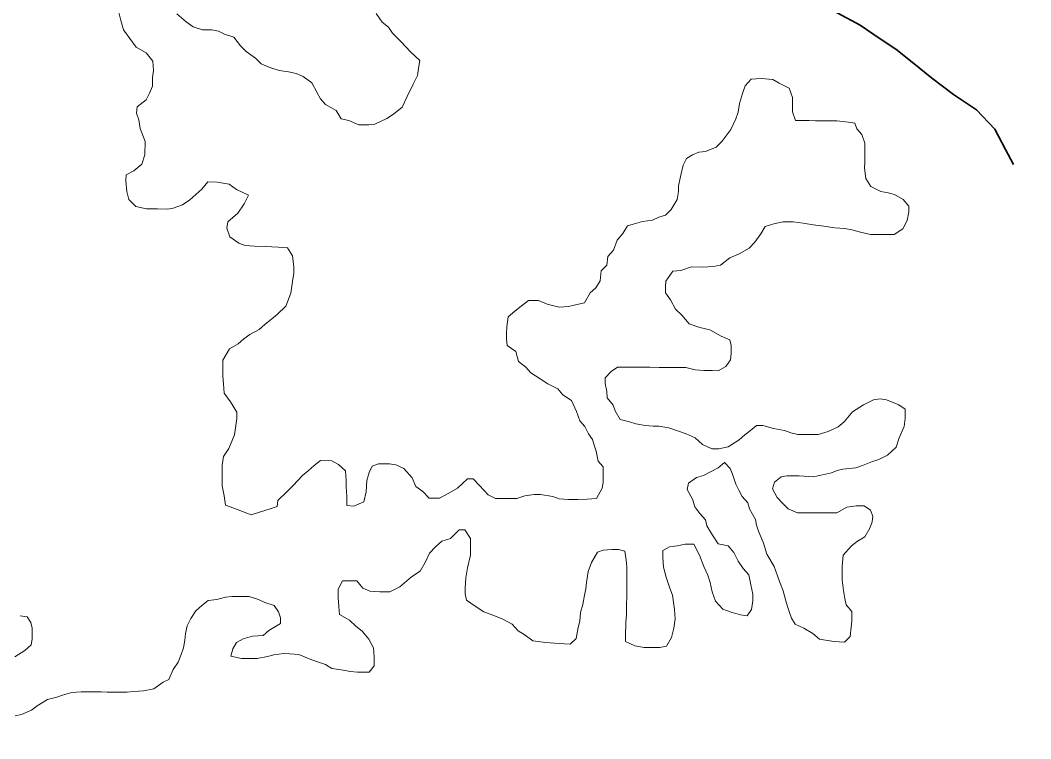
# Model space of a CAD drawing. Extents: x -1643653 to 4543381, y 1624270 to 13878484.
# Drawn here: x 588518 to 589223, y 8907694 to 8908195 of the extents above; entities that cross this region are included whole.
import ezdxf

# ---------------------------------------------------------------- set-up
doc = ezdxf.new("R2010")
doc.units = 0
doc.header["$LTSCALE"] = 200
doc.linetypes.add('LONG_DASH_SHORT_DASH', pattern=[9.9, 6, -1.2, 1.5, -1.2])
doc.layers.add('1', color=7, linetype='Continuous', lineweight=13)
doc.layers.add('6', color=7, linetype='Continuous', lineweight=13)

msp = doc.modelspace()

# ---------------------------------------------------------------- linework, layer by layer
at = {"layer": '1', "lineweight": 25}
msp.add_spline([(814781, 9009175.5), (814787.2, 9009173.4), (814796.9, 9009173.4), (814799.4, 9009172.4), (814805.1, 9009174.5), (814805.6, 9009176.5), (814811.7, 9009179.5), (814811.7, 9009179.5), (814801.5, 9009181), (814790.7, 9009181.5), (814784.1, 9009183.1), (814777.4, 9009185.1), (814778.4, 9009175.5)], degree=3, dxfattribs=at)
at = {"layer": '6'}
for points in [[(588587.1, 8908201.4), (588588.6, 8908194.9), (588590.5, 8908188.4), (588595, 8908182.4), (588599.4, 8908176.3), (588606.4, 8908172.3), (588610.9, 8908166.7), (588611.3, 8908160.2), (588610.8, 8908155.2), (588610.7, 8908149.2), (588608.7, 8908144.2), (588606.2, 8908139.7), (588600.1, 8908134.8), (588599.6, 8908130.3), (588601.1, 8908125.8), (588602, 8908119.7), (588605.5, 8908110.7), (588605.4, 8908101.2), (588603.3, 8908094.7), (588597.8, 8908090.2), (588592.3, 8908087.3), (588592.2, 8908083.2), (588592.7, 8908075.7), (588594.1, 8908070.2), (588599.1, 8908065.2), (588606.6, 8908063.6), (588614.1, 8908063.6), (588621.1, 8908063.5), (588625.1, 8908064), (588631.6, 8908066.5), (588636.7, 8908069.9), (588645.2, 8908077.4), (588649.2, 8908082.4), (588655.8, 8908082.3), (588664.2, 8908080.8), (588669.2, 8908077.2), (588677.7, 8908073.2), (588674.7, 8908067.2), (588670.1, 8908060.7), (588663.1, 8908054.7), (588662.5, 8908050.2), (588664.5, 8908044.2), (588670.9, 8908039.7), (588675.4, 8908038.1), (588681.9, 8908037.6), (588689.4, 8908037.5), (588698.4, 8908037), (588704.9, 8908036.4)], [(588766.7, 8908199.8), (588770.7, 8908193.7), (588775.1, 8908190.2), (588778.1, 8908186.2), (588784.1, 8908180.1), (588790.5, 8908173.1), (588797, 8908167), (588796.4, 8908163), (588795.4, 8908156.5), (588792.3, 8908150.5), (588788.3, 8908142), (588784.7, 8908134.6), (588778.7, 8908129.6), (588774.1, 8908126.6), (588765.6, 8908122.7), (588761.6, 8908122.2), (588754.6, 8908122.2), (588747.6, 8908125.3), (588742.1, 8908126.3), (588738.7, 8908132.3), (588731.2, 8908136.4), (588727.7, 8908140.4), (588725.3, 8908145), (588721.8, 8908151.5), (588715.8, 8908156), (588710.9, 8908158.1), (588705.4, 8908159.1), (588698.9, 8908160.2), (588692.4, 8908162.2), (588686.4, 8908164.7), (588682.4, 8908168.8), (588676, 8908173.3), (588672, 8908177.4), (588667.5, 8908183.4), (588661, 8908185.4), (588656.6, 8908187.5), (588652.1, 8908188.5), (588645.6, 8908188.5), (588639.1, 8908190.6), (588634.1, 8908194.1), (588627.6, 8908199.7)], [(588968.2, 8908059.2), (588972.2, 8908063.2), (588976.3, 8908070.2), (588977.3, 8908075.7), (588977.4, 8908079.7), (588978.9, 8908087.2), (588980.5, 8908094.2), (588983, 8908098.7), (588987, 8908101.2), (588991.6, 8908103.1), (588996.1, 8908103.6), (589003.6, 8908106.6), (589007.6, 8908110.5), (589013.7, 8908119), (589017.2, 8908126.5), (589018.8, 8908131), (589019.8, 8908137), (589021.9, 8908144), (589023.9, 8908149.5), (589028, 8908154), (589035, 8908154.4), (589043, 8908153.9), (589047.5, 8908151.3), (589054.4, 8908147.8), (589056.9, 8908141.3), (589056.8, 8908136.8), (589056.8, 8908131.2), (589058.8, 8908125.2), (589063.3, 8908125.2), (589068.3, 8908125.2), (589072.8, 8908125.1), (589080.8, 8908125.1), (589087.8, 8908125), (589095.8, 8908124), (589100.3, 8908123.4), (589101.7, 8908119.4), (589105.2, 8908115.4), (589107.2, 8908109.4), (589107.1, 8908102.4), (589107.1, 8908096.4), (589107, 8908091.9), (589108, 8908084.8), (589111.4, 8908079.3), (589118.4, 8908075.8), (589123.4, 8908074.7), (589127.9, 8908073.7), (589133.9, 8908070.2), (589137.8, 8908065.6), (589137.8, 8908061.6), (589136.8, 8908055.6), (589133.7, 8908049.6), (589127.7, 8908045.7), (589123.7, 8908045.7), (589117.2, 8908045.7), (589111.2, 8908045.8), (589104.2, 8908047.3), (589098.2, 8908048.9), (589093.2, 8908049.9), (589086.2, 8908050.4), (589078.7, 8908051.5), (589071.2, 8908052.5), (589064.2, 8908053.6), (589057.2, 8908054.6), (589050.2, 8908054.7), (589043.7, 8908053.2), (589037.7, 8908051.3), (589034.7, 8908046.3), (589030.6, 8908040.3), (589026.6, 8908036.3), (589019.5, 8908032.3), (589013, 8908029.4), (589006.5, 8908024.4), (589001.5, 8908023.5), (588994, 8908023), (588986.5, 8908023.1), (588978.9, 8908020.6), (588973.4, 8908020.1), (588968.4, 8908013.2), (588968.3, 8908009.2), (588968.3, 8908005.2), (588971.8, 8908000.1), (588975.2, 8907993.6), (588979.7, 8907989.6), (588984.7, 8907983.5), (588992.1, 8907981), (588999.1, 8907979.4), (589007.1, 8907974.9), (589013.1, 8907972.3), (589014.1, 8907968.3), (589014, 8907962.8), (589013.5, 8907958.3), (589010.4, 8907953.8), (589004.9, 8907950.8), (589000.9, 8907950.9), (588994.9, 8907950.9), (588988.9, 8907951.4), (588982.4, 8907953), (588974.9, 8907953), (588968.4, 8907953.1), (588963.9, 8907953.1), (588957.4, 8907953.2)], [(588679.5, 8907850.3), (588693.5, 8907854.8), (588697.6, 8907856.2), (588698.1, 8907860.2), (588704.6, 8907866.7), (588708.7, 8907870.7), (588715.2, 8907877.7), (588719.2, 8907881.1), (588723.3, 8907884.6), (588727.8, 8907888.1), (588735.8, 8907888), (588740.3, 8907885.5), (588745.3, 8907880.9), (588745.7, 8907874.4), (588745.7, 8907869.9), (588746.1, 8907863.4), (588746.1, 8907856.9), (588751.1, 8907856.4), (588758.1, 8907859.3), (588759.7, 8907866.3), (588760.2, 8907874.3), (588761.8, 8907879.8), (588763.8, 8907884.3), (588768.3, 8907885.8), (588775.8, 8907885.8), (588780.3, 8907885.2), (588785.8, 8907882.7), (588791.8, 8907876.1), (588794.2, 8907870.1), (588799.2, 8907866.6), (588803.6, 8907862), (588810.7, 8907862), (588817.2, 8907865.5), (588823.2, 8907868.9), (588830.3, 8907875.4), (588834.3, 8907875.4), (588838.7, 8907870.8), (588844.7, 8907864.3), (588849.7, 8907861.7), (588854.2, 8907861.7), (588858.2, 8907861.7), (588864.7, 8907861.6), (588870.2, 8907863.6), (588876.7, 8907864.6), (588881.2, 8907864.5), (588889.7, 8907863), (588894.2, 8907861.4), (588900.7, 8907860.9), (588907.2, 8907860.9), (588913.7, 8907861.3), (588920.2, 8907861.8), (588924.2, 8907868.8), (588924.8, 8907872.8), (588924.8, 8907877.3), (588924.9, 8907883.8), (588921.4, 8907887.8), (588920, 8907894.8), (588918.5, 8907898.8), (588917.5, 8907902.8), (588914.5, 8907906.9), (588912.1, 8907911.9), (588908.6, 8907915.9), (588906.2, 8907922.4), (588902.7, 8907930), (588896.7, 8907934), (588893.3, 8907938.1), (588886.3, 8907941.6), (588880.8, 8907945.2), (588874.3, 8907949.2), (588870.9, 8907953.2), (588865.9, 8907957.3), (588864, 8907964.3), (588858, 8907968.3), (588857.5, 8907972.8), (588857.5, 8907976.8), (588857.6, 8907981.3), (588858.6, 8907988.4), (588863.2, 8907992.3), (588867.7, 8907995.8), (588872.7, 8907999.8), (588879.7, 8907999.7), (588885.7, 8907997.2), (588894.2, 8907995.1), (588900.7, 8907995.6), (588904.7, 8907996.6), (588911.7, 8907998), (588915.8, 8908005), (588919.8, 8908008.5), (588922.8, 8908013.5), (588923.4, 8908020.5), (588927.4, 8908024.4), (588928, 8908030.5), (588932, 8908034.9), (588934.6, 8908041.9), (588938.6, 8908046.4), (588941.7, 8908051.9), (588945.7, 8908052.9), (588952.2, 8908054.8), (588959.2, 8908055.8), (588963.7, 8908057.8), (588968.2, 8908059.2)], [(588704.9, 8908036.4), (588708.4, 8908030.9), (588709.3, 8908022.9), (588709.3, 8908018.9), (588708.2, 8908012.9), (588707.2, 8908004.9), (588703.6, 8907995.9), (588697.6, 8907989.9), (588689, 8907983), (588685, 8907979.5), (588678.5, 8907976), (588674.4, 8907973.1), (588670.4, 8907969.6), (588664.4, 8907966.1), (588659.8, 8907958.1), (588659.8, 8907954.1), (588659.7, 8907947.1), (588660.2, 8907941.6), (588660.6, 8907935.1), (588665.1, 8907929.1), (588669.5, 8907922), (588669.5, 8907917.5), (588668.5, 8907911), (588667.9, 8907906), (588663.8, 8907896.5), (588660.3, 8907891), (588659.3, 8907885), (588659.2, 8907878.5), (588659.2, 8907870.5), (588660.6, 8907863.5), (588661.5, 8907857), (588667.5, 8907854.9), (588679.5, 8907850.3)], [(588957.4, 8907953.2), (588950.4, 8907953.2), (588946.4, 8907953.2), (588942.4, 8907953.2), (588934.9, 8907953.3), (588930.4, 8907950.3), (588926.3, 8907945.8), (588926.3, 8907941.8), (588927.3, 8907936.3), (588927.7, 8907931.8), (588931.7, 8907926.8), (588933.2, 8907922.8), (588936.6, 8907916.7), (588943.1, 8907915.2), (588947.6, 8907913.7), (588954.1, 8907912.6), (588959.6, 8907912.1), (588963.6, 8907912.1), (588970.6, 8907911), (588978.1, 8907908.4), (588982.6, 8907906.9), (588989, 8907903.9), (588994, 8907899.3), (589000.5, 8907896.3), (589005.5, 8907896.3), (589012, 8907897.7), (589019.6, 8907902.7), (589023.6, 8907906.2), (589027.6, 8907909.1), (589031.6, 8907912.6), (589036.1, 8907912.6), (589043.6, 8907910.5), (589051.1, 8907909), (589055.6, 8907907.4), (589060.6, 8907906.4), (589067.1, 8907906.4), (589074.6, 8907906.3), (589081.6, 8907908.3), (589088.7, 8907911.7), (589092.7, 8907915.2), (589098.7, 8907922.2), (589106.3, 8907927.1), (589113.3, 8907930.6), (589117.8, 8907931.1), (589122.3, 8907930.5), (589130.8, 8907927), (589135.3, 8907923.9), (589135.2, 8907917.4), (589134.7, 8907911.9), (589131.1, 8907903.9), (589129.1, 8907897.4), (589123, 8907892), (589117, 8907889), (589112.5, 8907887.5), (589105.5, 8907884.6), (589100.9, 8907883.1), (589091.9, 8907882.2), (589087.9, 8907881.2), (589083.9, 8907879.7), (589071.4, 8907876.8), (589061.4, 8907877.4), (589057.4, 8907877.4), (589052.9, 8907877.4), (589048.9, 8907876.9), (589044.3, 8907873), (589042.8, 8907868.5), (589046.2, 8907862.4), (589049.7, 8907858.4), (589053.7, 8907854.4), (589060.2, 8907851.8), (589067.7, 8907851.8), (589075.2, 8907851.7), (589082.7, 8907851.7), (589087.7, 8907851.7), (589094.7, 8907855.6), (589101.2, 8907856.6), (589106.7, 8907856.5), (589111.2, 8907853.5), (589112.7, 8907849.5), (589112.2, 8907845.5), (589110.6, 8907841), (589107.1, 8907835), (589102.1, 8907832), (589098, 8907828.6), (589092, 8907822.1), (589091.4, 8907814.6), (589091.3, 8907805.1), (589092.3, 8907797.5), (589093.2, 8907792), (589094.2, 8907787.5), (589098.2, 8907783), (589098.1, 8907776.5), (589097.6, 8907772), (589097, 8907765.5), (589093, 8907761.5), (589085.5, 8907762), (589075.5, 8907763.6), (589071, 8907767.6), (589064.6, 8907771.2), (589058.6, 8907774.2), (589056.1, 8907778.2)], [(589056.1, 8907778.2), (589054.7, 8907782.3), (589053.2, 8907786.3), (589052.2, 8907790.3), (589050.3, 8907797.3), (589047.8, 8907803.8), (589046.3, 8907807.9), (589043.9, 8907814.4), (589039, 8907822.9), (589036.5, 8907830.5), (589035, 8907834.5), (589033.1, 8907839), (589031.6, 8907843), (589031.1, 8907847), (589026.7, 8907854.6), (589025.7, 8907858.6), (589021.8, 8907863.1), (589019.3, 8907867.6), (589017.3, 8907871.6), (589014.9, 8907878.7), (589013.4, 8907882.7), (589009.4, 8907886.7), (589004.9, 8907883.2), (588994.8, 8907877.8), (588989.8, 8907876.3), (588984.3, 8907872.4), (588983.3, 8907867.9), (588987.2, 8907861.3), (588988.7, 8907855.8), (588992.2, 8907851.3), (588996.1, 8907846.8), (588997.1, 8907842.7), (589001, 8907836.2), (589005, 8907830.2), (589012, 8907828.6), (589016, 8907824.1), (589018.9, 8907818.1), (589022.4, 8907813), (589026.3, 8907808.5), (589027.8, 8907801.5), (589029.2, 8907795), (589029.2, 8907790.4), (589028.2, 8907784.4), (589025.1, 8907780), (589020.6, 8907780.5), (589014.1, 8907782.5), (589008.2, 8907784.6), (589003.2, 8907790.1), (589000.7, 8907796.7), (588999.3, 8907803.2), (588997.8, 8907808.2), (588994.9, 8907814.2), (588991.9, 8907822.2), (588988, 8907829.8), (588982, 8907829.8), (588976.5, 8907828.8), (588971, 8907827.9), (588966.4, 8907825.4), (588966.4, 8907820.9), (588966.8, 8907813.9), (588968.8, 8907806.9), (588971.2, 8907799.3), (588973.2, 8907794.3), (588974.6, 8907784.3), (588975.1, 8907777.8), (588974, 8907771.3), (588972.5, 8907764.8), (588968.9, 8907758.8), (588964.4, 8907757.8), (588958.9, 8907757.9), (588953.4, 8907757.9), (588946.9, 8907758.9), (588940.4, 8907762), (588940.5, 8907766), (588940.6, 8907775.5), (588941.1, 8907780.5), (588941.1, 8907787), (588941.2, 8907794), (588941.2, 8907798), (588941.2, 8907802.6), (588941.3, 8907806.6), (588941.3, 8907814.1), (588940.9, 8907818.6), (588939.9, 8907825.1), (588935.4, 8907826.1), (588930.9, 8907826.2), (588924.9, 8907825.7), (588920.9, 8907824.2), (588916.8, 8907817.2), (588914.3, 8907810.7), (588913.2, 8907803.2), (588912.7, 8907798.7), (588911.7, 8907794.2), (588910.6, 8907787.7), (588909.1, 8907782.2), (588908.5, 8907776.2), (588907.5, 8907771.7), (588906, 8907764.2), (588901.9, 8907760.2), (588897.9, 8907760.3), (588890.9, 8907760.8)], [(588890.9, 8907760.8), (588884.9, 8907761.4), (588875.9, 8907762.4), (588870.5, 8907766.5), (588865.5, 8907769.5), (588861.5, 8907774), (588855, 8907777.6), (588848.5, 8907780.1), (588841.6, 8907782.7), (588835.6, 8907786.7), (588829.6, 8907790.8), (588828.7, 8907795.3), (588828.7, 8907799.3), (588829.2, 8907806.3), (588830.3, 8907813.3), (588832.4, 8907822.3), (588832.4, 8907829.8), (588832.4, 8907833.8), (588828.5, 8907839.8), (588824.5, 8907839.9), (588818.4, 8907833.9), (588812.4, 8907831.9), (588807.9, 8907828), (588803.8, 8907823.5), (588800.8, 8907817), (588797.2, 8907811), (588791.2, 8907807), (588783.2, 8907800.1), (588776.1, 8907796.6), (588769.1, 8907796.7), (588762.1, 8907797.2), (588757.2, 8907799.3), (588753.2, 8907804.3), (588749.2, 8907804.3), (588743.2, 8907804.4), (588740.1, 8907798.4), (588740.1, 8907792.4), (588740.5, 8907786.3), (588741, 8907780.8), (588748, 8907776.8), (588752.4, 8907772.8), (588756.9, 8907769.2), (588761.4, 8907763.7), (588764.8, 8907757.7), (588765.3, 8907751.1), (588765.2, 8907745.1), (588761.7, 8907740.7), (588757.7, 8907740.7), (588753.7, 8907740.7), (588748.7, 8907741.2), (588742.2, 8907742.3), (588735.7, 8907743.3), (588731.2, 8907745.9), (588725.7, 8907747.9), (588719.8, 8907749.9), (588712.8, 8907753), (588706.3, 8907753.5), (588702.3, 8907753.6), (588695.3, 8907752.6), (588690.8, 8907751.6), (588683.7, 8907750.2), (588679.7, 8907750.2), (588672.7, 8907750.2), (588665.2, 8907751.8), (588666.8, 8907756.8), (588669.3, 8907761.3), (588673.8, 8907763.8), (588680.4, 8907765.7), (588687.9, 8907766.2), (588691.9, 8907769.7), (588699.9, 8907774.6), (588700, 8907778.6), (588698.5, 8907782.6), (588695.5, 8907787.2), (588689, 8907789.2), (588684.6, 8907791.2), (588678.1, 8907793.3), (588671.6, 8907793.3), (588666.1, 8907793.3), (588661.6, 8907792.9), (588655.5, 8907791.4), (588649.5, 8907790.5), (588645, 8907787), (588641, 8907783.5), (588637.4, 8907778), (588634.9, 8907773), (588633.8, 8907767.5), (588633.3, 8907763), (588632.3, 8907757.5), (588630.7, 8907753), (588628.7, 8907747.5), (588625.2, 8907742.6), (588622.1, 8907735.6), (588618.1, 8907733.6), (588611.6, 8907729.1), (588604.5, 8907727.7), (588597.5, 8907727.2), (588593, 8907726.7), (588587, 8907726.8), (588583, 8907726.8), (588579, 8907726.8)], [(588514.7, 8907751.3), (588521.7, 8907755.8), (588526.2, 8907759.7), (588526.8, 8907763.7), (588526.8, 8907771.2), (588525.9, 8907775.2), (588523.4, 8907779.3), (588518.4, 8907779.8)], [(588579, 8907726.8), (588575, 8907726.9), (588566.5, 8907726.9), (588561, 8907726.9), (588554.5, 8907726.5), (588548, 8907724.5), (588544, 8907723.1), (588537.5, 8907721.6), (588530.4, 8907717.1), (588526.4, 8907714.2), (588519.4, 8907711.2), (588514.9, 8907710.2)]]:
    msp.add_lwpolyline(points, dxfattribs=at)
at = {"layer": '6', "linetype": 'LONG_DASH_SHORT_DASH', "lineweight": 35}
for points in [[(589185, 8908132.7), (589169, 8908143.3), (589153.6, 8908154.9), (589140.2, 8908166), (589128.8, 8908175), (589117.3, 8908182.6), (589103.9, 8908191.7), (589085.4, 8908201.8)], [(589210.8, 8908094.6), (589205.3, 8908105.1), (589197.9, 8908119.1), (589185, 8908132.7)]]:
    msp.add_lwpolyline(points, dxfattribs=at)

doc.saveas('drawing.dxf')
